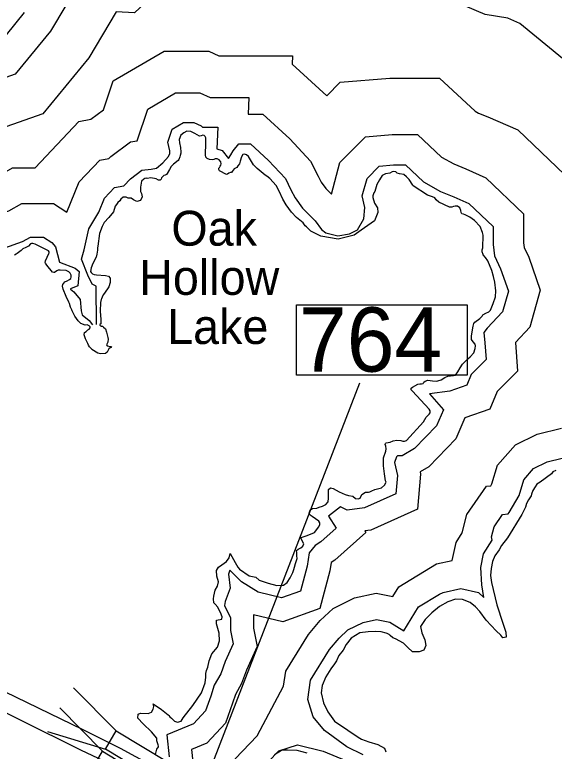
# Model space of a CAD drawing. Extents: x 1662474 to 1856135, y 779280 to 917889.
# Drawn here: x 1704292 to 1707230, y 822561 to 826572 of the extents above; entities that cross this region are included whole.
import ezdxf

# ---------------------------------------------------------------- set-up
doc = ezdxf.new("R2010")
doc.units = 0
for name, color, linetype in [('Exist Hydrographic Buffer Line', 7, 'Continuous'), ('Exist Hydrographic Lake Shore', 7, 'Continuous'), ('Exist Hydrographic Lake Shore Label', 7, 'Continuous'), ('Exist Road Primary US Divided Attributed', 7, 'Continuous'), ('Exist Road Primary US Structure Standard Bridge CELL', 7, 'Continuous'), ('Exist Road Primary US Structure Standard Bridge Number Label', 7, 'Continuous')]:
    doc.layers.add(name, color=color, linetype=linetype)

msp = doc.modelspace()

# ---------------------------------------------------------------- linework, layer by layer
at = {"layer": 'Exist Hydrographic Buffer Line'}
msp.add_line((1706604.2, 823417.4), (1706624.5, 823425.6), dxfattribs=at)
for points in [[(1706416.7, 828453.3), (1706394.4, 828185.5), (1706206.4, 827887), (1705933.6, 827714.4), (1705493.1, 827597.8), (1705428.1, 827536.3), (1705411.4, 827514), (1705562.9, 827305.8), (1705253, 826872.2), (1704944.5, 826583.1), (1704843.4, 826587.3), (1704694.9, 826337.4), (1704445.7, 826032.9), (1704213.1, 825950.9), (1704071.6, 825880.8), (1703834.3, 825734.9), (1703563.6, 825780), (1703448, 825768.5), (1703249, 825751.6), (1703132.7, 825730.4)], [(1708420, 826265.1), (1708349.1, 826265.1), (1708347.7, 826266.3), (1708137.7, 826126.4), (1707570.3, 826203.7), (1707439.7, 826317.9), (1707345.7, 826276.2), (1707041.9, 826524.6), (1706975.9, 826554.3), (1706854.2, 826573), (1706366, 826782.1), (1706321.1, 827321.6), (1706456.4, 827727.4), (1706625.8, 827883.7), (1706744, 828083.1), (1706798.2, 828171.6), (1706646.7, 828238.8), (1706416.7, 828453.3)], [(1704647.9, 826754.4), (1704486.8, 826483.2), (1704294.5, 826248.3), (1704114.3, 826184.8), (1703948.7, 826102.7), (1703782.4, 826000.4), (1703572.1, 826035.5), (1703424.8, 826020.8), (1703215.6, 826003.1), (1702966.6, 825957.8)], [(1704342.8, 826584), (1704190, 826397.4), (1704046, 826346.6), (1703863.7, 826256.3), (1703746.5, 826184.2), (1703613.3, 826206.3), (1703572.7, 826246.9), (1703471.4, 826272.2), (1703396.7, 826400.2), (1703396.7, 826539.1), (1703444, 826627.7)], [(1704403.4, 825738.6), (1704640.4, 825991.2), (1704706.4, 826003.2), (1704775.3, 826054.9), (1704827.5, 826211.4), (1705105.4, 826373.4), (1705348.8, 826373.4), (1705403.8, 826349), (1705804.1, 826349), (1705802, 826302.9)], [(1705802, 826302.9), (1705990.5, 826130.7), (1706064.5, 826204.7), (1706334, 826227.1), (1706604.9, 826227.1), (1706798.3, 826047.6), (1706817.5, 826036.8), (1706868, 826016), (1707031.1, 825944.7), (1707370, 825620.1), (1707370, 825379.8), (1707375.7, 825367.6), (1707475.1, 825081.9), (1707369.8, 824702.7)], [(1704576.2, 825497.5), (1704643.1, 825662), (1704754.8, 825781), (1704804.8, 825790.1), (1704814.3, 825800.1), (1704921.4, 825880.3), (1704958.1, 825884.7), (1705016, 826058.2), (1705166.8, 826146.2), (1705300.6, 826146.2), (1705355.6, 826121.7), (1705566.5, 826121.7), (1705562.4, 826030.6), (1705643.6, 826030.6)], [(1705643.6, 826030.6), (1705790.3, 825896.6), (1705902.9, 825775.2), (1705943.9, 825693.3), (1705960.1, 825660.8), (1705985.6, 825625.6), (1706016, 825595.2), (1706061.8, 825766.7), (1706202.4, 825907.3), (1706346.8, 825919.3), (1706484.1, 825919.3), (1706615.4, 825797.4), (1706682.7, 825759.4), (1706747.8, 825732.6), (1706857.6, 825684.6), (1707062.2, 825488.7), (1707062.2, 825330.6), (1707065.2, 825304.4), (1707090.3, 825251.1), (1707152.8, 825071.6), (1707096.9, 824870.7), (1707017.7, 824786.9), (1707028.9, 824631.4), (1706917.8, 824520.4), (1706879.6, 824424.9), (1706743.1, 824376.2)], [(1704737.4, 824884.4), (1704735, 825093.2), (1704714.1, 825105.6), (1704690.4, 825153.5), (1704655, 825241.7), (1704669.9, 825291.5), (1704696, 825405.4), (1704749.7, 825496.1), (1704781.2, 825573.5), (1704836, 825631.9), (1704885.2, 825640.9), (1704921.7, 825679.1), (1704983.3, 825725.3), (1705035.2, 825731.4), (1705063.8, 825736.8), (1705097.5, 825765.9), (1705128.4, 825800.2), (1705135.7, 825817), (1705136.6, 825830.6), (1705126, 825878.5), (1705149.7, 825949.6), (1705210.4, 825984.9), (1705266.4, 825984.9), (1705307.8, 825966.5), (1705314.1, 825960.5), (1705397.9, 825960.5), (1705392.6, 825841.1), (1705420.6, 825832.5), (1705456.3, 825789.8), (1705469.2, 825809.2), (1705481.6, 825831.5), (1705512, 825869.4), (1705574.9, 825869.4)], [(1705574.9, 825869.4), (1705673.7, 825779.1), (1705765.5, 825680.1), (1705796, 825619.3), (1705818.3, 825574.7), (1705859.4, 825517.9), (1705928, 825449.3), (1705962.5, 825403.4), (1705986.5, 825384.7), (1706051.9, 825368.4), (1706114.9, 825378.3), (1706158.1, 825401.4), (1706192.4, 825460.5), (1706198.9, 825522.8), (1706184.5, 825585.2), (1706210.1, 825681.2), (1706276.5, 825747.5), (1706353.7, 825753.9), (1706419.2, 825753.9), (1706517.2, 825662.9), (1706610.3, 825610.3), (1706683.2, 825580.4), (1706764.4, 825544.8), (1706896.8, 825418.1), (1706896.8, 825320.9), (1706904.2, 825258.3), (1706937, 825188.6), (1706979.6, 825066.1), (1706948.6, 824954.4), (1706864.6, 824865.6), (1706845.7, 824842), (1706852.1, 824785), (1706858.5, 824694.9), (1706795.1, 824631.6), (1706776.9, 824613.4), (1706753.8, 824555.6), (1706660.9, 824522.4), (1706550.4, 824507.4)], [(1703669.2, 825663.4), (1703943.6, 825723.8), (1704120.9, 825686.9), (1704169.2, 825679.1), (1704179.4, 825682.7), (1704280.1, 825738.6), (1704403.4, 825738.6)], [(1703634.7, 825411.3), (1703770.8, 825486.9), (1703944.7, 825525.2), (1704085.8, 825495.8), (1704159.6, 825484), (1704204.3, 825485.8), (1704258.9, 825504.7), (1704330.4, 825544.4), (1704502.5, 825544.4), (1704576.2, 825497.5)], [(1704238.7, 825303.6), (1704334, 825336.6), (1704377.9, 825360.9), (1704449.1, 825360.9), (1704494.2, 825332.3), (1704513.4, 825308.9), (1704535.3, 825225.1), (1704621.7, 825192.6), (1704643.1, 825173.2), (1704636.1, 825096.6), (1704595.5, 825078.9), (1704595.7, 825078.2), (1704613.7, 825063.5), (1704648.5, 825021.8), (1704653.9, 824960.1), (1704659.9, 824938.5), (1704696.9, 824907.1), (1704715.5, 824883.2)], [(1706550.4, 824507.4), (1706625.7, 824419.6), (1706587.6, 824334.1), (1706467.7, 824209.3), (1706401.6, 824169.6), (1706376.5, 824169.6), (1706370.5, 824164.3), (1706359.6, 824133.9), (1706375.6, 824062.1), (1706367.3, 823963.2), (1706196.9, 823886.8), (1706102.6, 823874.3), (1706065.5, 823892.8), (1706000.8, 823841.1), (1706041.9, 823775.3), (1705959.1, 823701.7), (1705928.2, 823682.4), (1705895.9, 823641.3), (1705884.6, 823569.6), (1705848.5, 823433.7), (1705744.7, 823396.6), (1705616.9, 823427.3), (1705526.5, 823484.3), (1705463.1, 823547.6), (1705455.9, 823526), (1705464, 823448.8), (1705437, 823376.8), (1705433.3, 823354.6), (1705466.9, 823287.5), (1705466.9, 823219.1), (1705481.5, 823145.7), (1705438.2, 823049.5), (1705413.3, 822983), (1705378.1, 822920.5), (1705359.7, 822861.7), (1705331.1, 822780.6), (1705265.7, 822710.2), (1705120.3, 822650.4), (1705133.3, 822531)], [(1706743.1, 824376.2), (1706692.9, 824263.3), (1706546.3, 824110.7), (1706499, 824082.4), (1706501.6, 824070.7), (1706485.7, 823879.3), (1706231.4, 823765.4), (1706198.2, 823761), (1706203.8, 823752), (1706034.2, 823601.3), (1706014.1, 823588.8), (1706007, 823543.8), (1705952.4, 823338.1), (1705751.7, 823266.5), (1705591.8, 823304.8), (1705591.8, 823231.5), (1705611.9, 823131), (1705553.8, 823001.9), (1705526.8, 822930.1), (1705493.4, 822870.7), (1705478.3, 822822.2), (1705440.2, 822714.5), (1705338.5, 822605.1), (1705254.6, 822570.6), (1705262, 822502.7)], [(1706588.9, 823581.3), (1706673.9, 823600.7), (1706694.9, 823697.5), (1706728.5, 823750.6), (1706753.7, 823851.2), (1706859.7, 824004.2), (1706884, 824006.3), (1706890.3, 824017.3), (1706920.1, 824118.5), (1707017.9, 824229.2), (1707135.7, 824288), (1707268.8, 824321.3)], [(1706624.5, 823425.6), (1706720.6, 823447.5), (1706816.7, 823426.2), (1706846.3, 823398.5), (1706834.3, 823467.4), (1706828.9, 823561.7), (1706845, 823636), (1706891.8, 823709.9), (1706887.6, 823728.2), (1706901.6, 823784.2), (1706948.1, 823851.3), (1706978.7, 823853.9), (1706984.7, 823861.4), (1707038.2, 823953.9), (1707063.4, 824039.3), (1707117.1, 824100.2), (1707191.4, 824137.3), (1707272.8, 824157.6)], [(1706350.9, 823404.7), (1706382.4, 823456.5), (1706588.9, 823581.3)], [(1704860.2, 821486.9), (1704826.7, 821637.7), (1704852.1, 821790.2), (1704900.1, 821891.6), (1704993.5, 821988.6), (1705107.3, 822073.9), (1705250.8, 822091.8), (1705290.4, 822084.3), (1705294.3, 822104), (1705350.8, 822204), (1705417.1, 822281.7), (1705436.1, 822351.2), (1705492.1, 822519), (1705611.7, 822644.7), (1705755.4, 822915), (1705768, 822998.2), (1705891, 823197), (1705955.1, 823273.9), (1706024.9, 823339.3), (1706142.4, 823396), (1706260.3, 823422.8), (1706350.9, 823404.7)], [(1706410.6, 823217.4), (1706490.2, 823348.5), (1706604.2, 823417.4)], [(1706188.3, 822541), (1706099.5, 822585.4), (1705979.4, 822674.8), (1705916.9, 822749.2), (1705887, 822842.3), (1705903.1, 822948.5), (1706005.7, 823114.4), (1706057.8, 823176.9), (1706105.6, 823221.7), (1706189.3, 823262.1), (1706262.2, 823278.7), (1706335.1, 823264.1), (1706410.6, 823217.4)], [(1705615.9, 822444.6), (1705729.2, 822563.6), (1705831.5, 822595.3), (1705972, 822561.9), (1706098, 822509)]]:
    msp.add_lwpolyline(points, dxfattribs=at)
at = {"layer": 'Exist Hydrographic Lake Shore'}
for points in [[(1706250.5, 825545.1), (1706266.8, 825519.9), (1706269.1, 825495), (1706251, 825449.6), (1706178.4, 825399.8), (1706139.8, 825372.4), (1706053.4, 825349.6), (1705958.4, 825365.4), (1705903.8, 825392.7), (1705881.2, 825416.8), (1705872.6, 825423.4), (1705866.5, 825434.1), (1705862.9, 825438.3), (1705825.4, 825467.2), (1705799.4, 825497.1), (1705769.8, 825536.5), (1705750.8, 825566.9), (1705732.1, 825611.8), (1705714.6, 825641.8), (1705681.2, 825680.1), (1705663.9, 825693.4), (1705656, 825698.7), (1705612.5, 825734.4), (1705592, 825754.3), (1705563.9, 825800.8), (1705553.1, 825810), (1705543.8, 825812.9), (1705534.2, 825810.2), (1705527.1, 825798.9), (1705519, 825774.2), (1705515.6, 825760.4), (1705507.5, 825749.9), (1705500.6, 825739.4), (1705485.8, 825732.6), (1705480.5, 825725.4), (1705476.5, 825718.4), (1705472.4, 825713.9), (1705465.8, 825712.3), (1705457.6, 825708.9), (1705451, 825703.4), (1705444.5, 825702.6), (1705406.5, 825722.8), (1705402.5, 825729.1), (1705402.5, 825735.9), (1705406.5, 825740.7), (1705410.4, 825747.5), (1705414.6, 825752.2), (1705416.1, 825760.4), (1705414.6, 825770.9), (1705405.4, 825782.7), (1705394.4, 825787.9), (1705382.5, 825787.9), (1705375.8, 825782.9), (1705366, 825781.1), (1705352.6, 825783.2), (1705339.5, 825789.5), (1705332.4, 825796.9), (1705331.1, 825809.4), (1705330.6, 825823.6), (1705330.6, 825836.5), (1705331.6, 825844.9), (1705332.4, 825901.3), (1705328.8, 825908.4), (1705323.2, 825914.2), (1705315.4, 825915.5), (1705307.2, 825913.4), (1705297.5, 825910), (1705273.4, 825924.7), (1705250.5, 825936.5), (1705229, 825938.8), (1705211.8, 825929.9), (1705196.5, 825916), (1705187, 825892.6), (1705188.6, 825875.1), (1705194.1, 825849.1), (1705196.5, 825823.4), (1705195.6, 825817.6), (1705191.8, 825806.3), (1705190.8, 825799.2), (1705184.6, 825783.4), (1705182, 825778.5), (1705156.6, 825758), (1705144.2, 825745.1), (1705134.5, 825730.2), (1705121.1, 825706.8), (1705117.5, 825701.8), (1705110.4, 825698.4), (1705103.5, 825696.6), (1705090.5, 825684.8), (1705089.1, 825676.6), (1705083.6, 825670.9), (1705073.9, 825671.1), (1705062.4, 825679.2), (1705033.5, 825683.2), (1705013.8, 825681.1), (1705006.8, 825681.6), (1705000.4, 825680.6), (1704994.4, 825677.2), (1704981.2, 825666.4), (1704976.2, 825633.6)], [(1706553.9, 824403.7), (1706553.9, 824415.2), (1706548.4, 824423.6), (1706457.1, 824522.1), (1706451.2, 824529.2), (1706450, 824533.6), (1706451.2, 824539.1), (1706458.1, 824544.1), (1706486.5, 824560.4), (1706498.2, 824562.5), (1706506.4, 824561.7), (1706514.9, 824563.8), (1706520.1, 824570.6), (1706526.6, 824576.7), (1706541.9, 824582.2), (1706554.5, 824580.9), (1706566.8, 824577.7), (1706589.1, 824577.4), (1706595.6, 824577.7), (1706614.2, 824583.8), (1706633.2, 824596.4), (1706649.8, 824603.4), (1706680.1, 824606.9), (1706690.9, 824610.2), (1706704.9, 824626.8), (1706716.6, 824649.6), (1706730, 824669.3), (1706758.9, 824697.7), (1706771.8, 824709.8), (1706790.9, 824730.8), (1706798.8, 824754.1), (1706800.1, 824769.3), (1706798.8, 824778.5), (1706788, 824790.1), (1706778.6, 824803.9), (1706778.6, 824822.6), (1706788, 824876.9), (1706792, 824890.1), (1706797.2, 824897.9), (1706824.5, 824918.6), (1706836.4, 824930.2), (1706840.8, 824938.3), (1706856.8, 824947.8), (1706874.1, 824954.9), (1706882.2, 824963.8), (1706896.5, 825000), (1706909, 825035.7), (1706911.6, 825069.3), (1706905.4, 825115.8), (1706898.2, 825147.2), (1706890.1, 825178.5), (1706867.2, 825232.8), (1706855.5, 825250.1), (1706843.1, 825263.8), (1706842.6, 825266.9), (1706837.1, 825280.3), (1706837.1, 825291.4), (1706840.8, 825302.1), (1706841.6, 825370.9), (1706839.2, 825386.9), (1706825.6, 825418.1), (1706794.6, 825450.7), (1706770.5, 825470.4), (1706745, 825481.9), (1706735.5, 825485.3), (1706726.1, 825487.4), (1706721.9, 825494.5), (1706720.6, 825506.1), (1706715.4, 825519.9), (1706703, 825529.1), (1706689.6, 825529.1), (1706681.5, 825527.1), (1706672, 825523.4), (1706659.8, 825524.7), (1706600.9, 825551.2), (1706587.2, 825564.1), (1706579.4, 825574.3), (1706567, 825580.1), (1706556.2, 825584.8), (1706538.8, 825589.5), (1706461.8, 825640.4), (1706458.6, 825644.1), (1706439.2, 825674), (1706424.2, 825689), (1706409.6, 825702.6), (1706386.8, 825706.3), (1706374.4, 825709.7), (1706367.6, 825715.8), (1706356.9, 825717.9), (1706347.4, 825715.8), (1706333.8, 825708.7), (1706311.4, 825706.1), (1706292.2, 825697.1), (1706277.2, 825673.8), (1706262.9, 825648.3), (1706252.1, 825608.7), (1706247.1, 825602.9), (1706241.6, 825585.6), (1706242.6, 825576.4), (1706250.5, 825545.1)], [(1704976.2, 825633.6), (1704976.2, 825608.9), (1704981.2, 825598.2), (1704986.5, 825580.3), (1704976.2, 825560.6), (1704957.1, 825554.9), (1704939.2, 825564.6), (1704926.1, 825574), (1704908.9, 825573.5), (1704899.4, 825578.8), (1704881.5, 825577.9), (1704870.2, 825566.9), (1704863.9, 825559.6), (1704853.4, 825550.1), (1704846.6, 825539.6), (1704838.8, 825529.4), (1704829.2, 825499.5), (1704804.9, 825468), (1704779.4, 825440.2), (1704767.1, 825419.4), (1704753.8, 825381.1), (1704744, 825311.6), (1704743.2, 825303.2), (1704743.2, 825289.2), (1704739.5, 825268.2), (1704735.9, 825251.2), (1704718, 825217.9), (1704707.8, 825193.2), (1704704.6, 825173.8), (1704708.5, 825167.8), (1704715.6, 825161.9), (1704723.8, 825157.5), (1704737.1, 825154.9), (1704785.5, 825151.4), (1704802, 825149.1), (1704811.1, 825137.6), (1704811.1, 825114.2), (1704804.1, 825091.1), (1704781.5, 825055.1), (1704774.1, 825045.9), (1704767.9, 825034.1), (1704764.8, 825024.2), (1704762.6, 825020.5), (1704758.4, 825005.2), (1704756.9, 824958), (1704760, 824911.6), (1704761, 824898.7), (1704760, 824888.8), (1704754.8, 824885.1), (1704756, 824880.9), (1704757.6, 824879), (1704760, 824878.2), (1704761, 824876.7), (1704769.1, 824875.6), (1704776, 824871.1), (1704785.2, 824861.7), (1704792, 824843.3), (1704798.9, 824814.2), (1704800.4, 824805.8), (1704800.6, 824801.1), (1704798.4, 824793.8), (1704798, 824788.8), (1704796, 824781.6), (1704792, 824773.8), (1704794.6, 824769.1), (1704803.9, 824768), (1704814.9, 824765.4), (1704820.4, 824760.9), (1704816.1, 824760.9), (1704803.9, 824752), (1704796, 824735.4), (1704786.5, 824727.3), (1704758.1, 824724.9), (1704743.5, 824729.4), (1704712.2, 824749.4), (1704709.4, 824753.3), (1704698.4, 824763.6), (1704693.4, 824772.4), (1704689.4, 824782.2), (1704677.6, 824807.4), (1704670.5, 824828.4), (1704672.1, 824842), (1704680.2, 824847.8), (1704689.6, 824856.2), (1704698, 824859.3), (1704703.2, 824866.4), (1704701.8, 824873), (1704698, 824878.2), (1704693.6, 824880.1), (1704685.8, 824882.7), (1704674.8, 824881.6), (1704651.9, 824889.8), (1704637.4, 824904.8), (1704619.9, 824931.2), (1704604.6, 824960.1), (1704602.8, 824965.4), (1704596, 824979), (1704590.1, 824998.9), (1704587.2, 825006.8), (1704571.2, 825037)], [(1704571.2, 825037), (1704554.8, 825077.4), (1704552.4, 825093.7), (1704554, 825103.9), (1704564.2, 825117.1), (1704578.1, 825123.9), (1704589.9, 825131), (1704596.8, 825135.4), (1704598.6, 825142.6), (1704599.6, 825154.1), (1704594.1, 825164.3), (1704587.2, 825171.4), (1704571.2, 825178.5), (1704539, 825181.9), (1704531.4, 825181.6), (1704527.5, 825180.9), (1704520.4, 825177.9), (1704507.8, 825168.8), (1704505.4, 825168), (1704497.2, 825170.4), (1704467.4, 825207.6), (1704459.2, 825219.2), (1704458.1, 825223.6), (1704459.2, 825232.8), (1704477.1, 825271.4), (1704478.6, 825275.9), (1704479.4, 825280.3), (1704475.8, 825286.4), (1704402.5, 825323.4), (1704391, 825326.8), (1704383.6, 825326.8), (1704377.4, 825324.4), (1704366.2, 825311.8), (1704353.1, 825304.8), (1704336.6, 825296.9), (1704327.2, 825288.2), (1704304.4, 825272.4), (1704299.1, 825267.4), (1704291, 825262.2)], [(1706532.1, 824380.3), (1706548.4, 824396.9), (1706553.9, 824403.7)], [(1705376, 823370.1), (1705373.4, 823391.9), (1705375.2, 823406.6), (1705383.9, 823437.8), (1705395.4, 823460.7), (1705400.9, 823484.1), (1705393, 823515.2), (1705391.2, 823546), (1705400.9, 823563.8), (1705419.6, 823576.4), (1705445.2, 823595.1), (1705459.5, 823615.2), (1705464.5, 823638.1), (1705491.5, 823588.2), (1705500.1, 823575.6), (1705505.9, 823562.8), (1705514.9, 823553.1), (1705569.1, 823516.3), (1705604.1, 823509.5), (1705621.9, 823492.9), (1705672, 823476.9), (1705719, 823463.1), (1705755, 823466.2), (1705775.5, 823480.6), (1705792, 823505.3), (1705806.1, 823533.9), (1705811.1, 823550.4), (1705814.6, 823564.4), (1705821.4, 823584.3), (1705829.2, 823610.6), (1705828.2, 823626), (1705828.2, 823643.1), (1705826.6, 823653.6), (1705834.5, 823661.4), (1705848.8, 823669.3), (1705860, 823678.2), (1705865.2, 823690.3), (1705852.1, 823717.4), (1705851.4, 823724.7), (1705861.5, 823729.4), (1705884.4, 823736.2), (1705924.2, 823752), (1705947.1, 823783.8), (1705953.4, 823795.3), (1705953.4, 823805.3), (1705947.1, 823813.9), (1705911.1, 823839.7), (1705899.6, 823846.2), (1705895.9, 823857.2), (1705898.5, 823868.2), (1705903.8, 823876.9), (1705914, 823883), (1705936.4, 823885.6), (1705950.2, 823889.8), (1705967.6, 823896.4), (1705986, 823904.2), (1705998.2, 823919.4), (1706000.9, 823938.6), (1706000.9, 823986.4), (1706011.4, 823995.1), (1706026.4, 823991.9), (1706058.1, 823974.3), (1706091.8, 823958.8), (1706109.4, 823953.8), (1706133, 823949.9), (1706148.1, 823937.3), (1706161.8, 823935.2), (1706173.4, 823939.9), (1706181.2, 823959.9), (1706201.5, 823972.2), (1706209, 823972.8), (1706217.2, 823971.9), (1706224.8, 823973.2), (1706229.8, 823975.6), (1706235.9, 823979.6), (1706252.9, 823986.6), (1706288.6, 823996.4), (1706305.6, 824010), (1706314.2, 824025.8), (1706311.1, 824034.7), (1706305.4, 824071.2), (1706300.1, 824114.8), (1706299.1, 824141.2), (1706300.4, 824158.8), (1706312.5, 824194.8), (1706315.1, 824207.6), (1706312.5, 824222.9), (1706308.2, 824231.8), (1706311.4, 824237.8), (1706315.1, 824241.2), (1706324.5, 824243.3), (1706335.2, 824244.9), (1706351.6, 824251.8), (1706372.9, 824255.1), (1706394.6, 824253.1), (1706405.4, 824249.4), (1706414.5, 824249.4), (1706424.2, 824254.1), (1706517.1, 824354.9), (1706532.1, 824380.3)], [(1707237.6, 824090.3), (1707222.6, 824082.4), (1707218, 824078), (1707214, 824071.9), (1707153.1, 824026.6), (1707135.2, 824016.6), (1707125, 824000.3), (1707113.5, 823980.6), (1707106.1, 823960.7), (1707103.5, 823952.2), (1707089.4, 823929.7), (1707079.1, 823910.8), (1707072.2, 823889.8), (1707053.4, 823850.7), (1706975.1, 823722.9), (1706941.9, 823681.4), (1706929, 823658.3), (1706906.4, 823626.3), (1706893.2, 823594), (1706885.4, 823555.7), (1706882.8, 823519.2), (1706887.8, 823480.6), (1706917.4, 823359.1), (1706950.2, 823259.6), (1706966, 823209.5), (1706967, 823182.4), (1706950.2, 823179.3), (1706937.9, 823194), (1706912.5, 823217.4), (1706858.6, 823275.6)], [(1705057.6, 822543.6), (1705065.5, 822572.5), (1705074.4, 822585.4), (1705074.4, 822589.6), (1705073.1, 822596.1), (1705068.6, 822607.7), (1705066, 822617.4), (1705065.8, 822631.1), (1705065.5, 822632.6), (1705037.4, 822667.2), (1704991.5, 822710.3), (1704961.6, 822741.5), (1704963.4, 822762.5), (1704975.8, 822768.3), (1705018, 822767.2), (1705037.1, 822773.3), (1705045, 822791.1), (1705048.8, 822804.8), (1705045, 822819.2), (1705091, 822788), (1705128, 822759.4), (1705131.1, 822756.2), (1705136.9, 822747.8), (1705146.1, 822740.8), (1705161, 822725), (1705178.9, 822720.2), (1705197.2, 822725), (1705208.8, 822743.6), (1705262.4, 822810.3), (1705308, 822879.3), (1705328.2, 822933.4), (1705333.2, 822964.6), (1705333.2, 822985.1), (1705336.6, 823001.4), (1705339.5, 823010.3), (1705344, 823018.9), (1705351.4, 823053.3), (1705364.5, 823092.2), (1705395.1, 823128.9), (1705407.5, 823163.3), (1705405.1, 823204.2), (1705390.1, 823254.4), (1705391, 823274.3), (1705419.2, 823279.8), (1705421.9, 823293.5), (1705413, 823317.4), (1705403, 823333.6), (1705397.5, 823346.2), (1705382.5, 823362.2), (1705376, 823370.1)], [(1706858.6, 823275.6), (1706824, 823322.4), (1706799.9, 823348.3), (1706772.5, 823370.6), (1706729.2, 823387.2), (1706692.2, 823389), (1706649.2, 823375.6), (1706605.4, 823348.9), (1706563.1, 823315.6), (1706525.9, 823279.1), (1706501.8, 823239.9), (1706508.2, 823206.4), (1706525, 823167.8), (1706531.1, 823137.6), (1706519.5, 823112.1), (1706494.1, 823102.1), (1706457.1, 823102.9), (1706431.6, 823125.5), (1706408, 823149.9), (1706365.8, 823172.8), (1706351, 823178.5), (1706335.2, 823192.2), (1706329.8, 823196.4), (1706319.2, 823202.4), (1706313.8, 823204.2), (1706286.8, 823210.8), (1706253.6, 823212.9), (1706216.4, 823210.8), (1706170.5, 823206.1), (1706123, 823176.2), (1706096.5, 823141.8), (1706080.8, 823111.9), (1706056.5, 823081.9), (1706043.1, 823054.4), (1706033, 823037.9), (1706013, 823009.5), (1705986.2, 822966.4), (1705965.8, 822918.4), (1705960.5, 822878.8), (1705972.9, 822825.2), (1705997.5, 822775.6), (1706033.5, 822724.8), (1706106.4, 822676.4), (1706161, 822637.3), (1706180.1, 822627.6), (1706220.1, 822612.9), (1706268.4, 822597.7), (1706305.4, 822577.5), (1706311.9, 822558.9)], [(1705883.4, 822551.2), (1705829.5, 822564.6), (1705776.8, 822567.8), (1705763.9, 822566.4), (1705743.8, 822565.9), (1705705.6, 822542.3)]]:
    msp.add_lwpolyline(points, dxfattribs=at)
at = {"layer": 'Exist Road Primary US Divided Attributed'}
for points in [[(1705260.4, 822352.9), (1705187.4, 822400), (1705119.1, 822440), (1704867.1, 822576.5), (1704664.6, 822677.7), (1703690.1, 823150.2), (1703048.1, 823423.8), (1702942.1, 823467.2), (1702816.5, 823508.1), (1702367.1, 823651.6), (1702049.5, 823735), (1701806.9, 823785.8), (1701450.7, 823856.2), (1701249.8, 823884.7)], [(1701256.6, 823793.1), (1701413.4, 823767.8), (1701692.2, 823717.2), (1702346.8, 823570.3), (1702820.1, 823406.6), (1702884.4, 823383.2), (1703035, 823324.8), (1703388.9, 823178.6), (1703655.4, 823063.4), (1704652.8, 822567.1), (1704772.9, 822510.6), (1704999, 822390.6), (1705211.3, 822262.7)]]:
    msp.add_lwpolyline(points, dxfattribs=at)
at = {"layer": 'Exist Road Primary US Structure Standard Bridge CELL'}
for p, q in [((1704611.2, 822906.7), (1704844.5, 822672.4)), ((1704537.3, 822798), (1704770, 822562.1)), ((1704470.7, 822669.3), (1704785.6, 822572.8))]:
    msp.add_line(p, q, dxfattribs=at)
for points in [[(1704844.5, 822672.4), (1705693.5, 822160.2), (1705634.5, 822060.5), (1704785.6, 822572.8)], [(1704770, 822562.1), (1705616.3, 822045.5), (1705557.7, 821945.6), (1704711.4, 822462.3)]]:
    msp.add_lwpolyline(points, close=True, dxfattribs=at)
at = {"layer": 'Exist Road Primary US Structure Standard Bridge Number Label'}
msp.add_line((1705349.4, 822445.8), (1706171, 824568.2), dxfattribs=at)
msp.add_lwpolyline([(1705826.7, 824992.8), (1706755.7, 824992.8), (1706755.7, 824608.7), (1705826.7, 824608.7)], close=True, dxfattribs=at)

# ---------------------------------------------------------------- texts
at = {"layer": 'Exist Hydrographic Lake Shore Label'}
for s, p in [('Oak', (1705144.7, 825314.5)), ('Hollow', (1704969.7, 825046.7)), ('Lake', (1705121.8, 824779))]:
    msp.add_text(s, height=190, dxfattribs=at).set_placement(p)
at = {"layer": 'Exist Road Primary US Structure Standard Bridge Number Label'}
msp.add_text('764', height=350, dxfattribs=at).set_placement((1705839.2, 824628.5))

doc.saveas('drawing.dxf')
